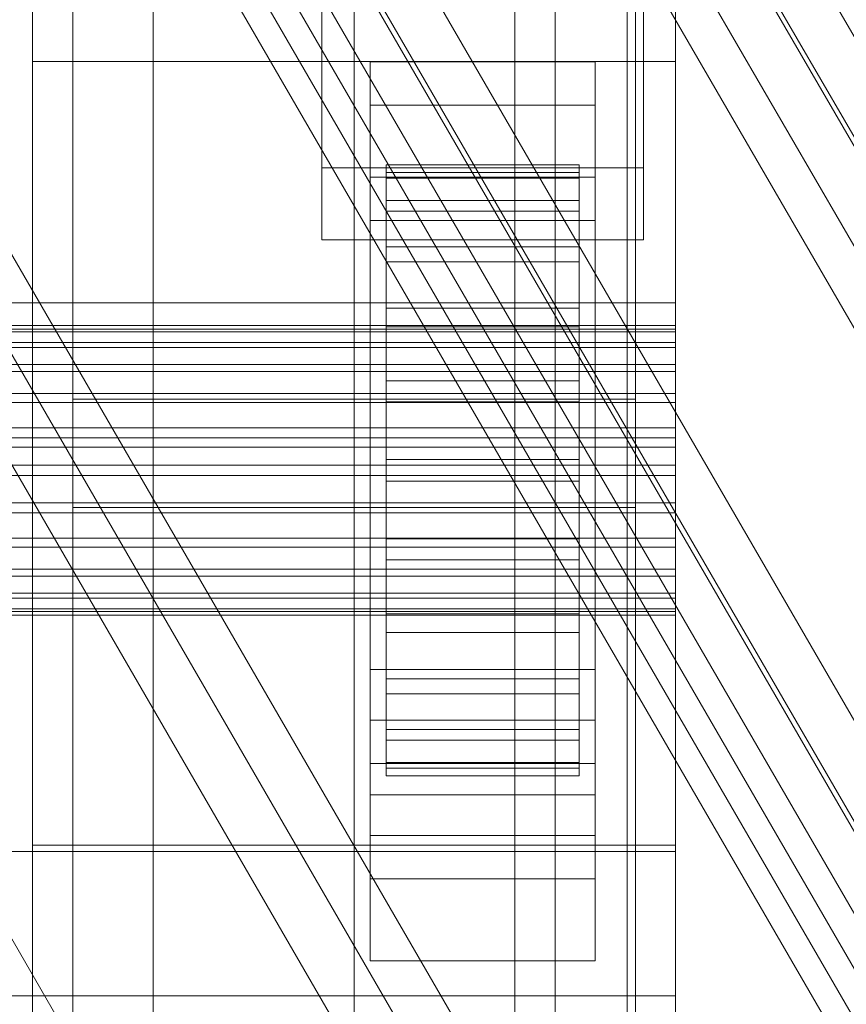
# Model space of a CAD drawing. Header units: millimetres. Extents: x -2233 to 61924, y -68080 to 6847.
# Tile 330 of 656: x 1459 to 1511, y -34735 to -34674. Entities that reach past the tile are written whole.
import ezdxf

# ---------------------------------------------------------------- set-up
doc = ezdxf.new("R2010")
doc.units = ezdxf.units.MM
for name, color, linetype, lineweight in [('COTAS_P', 1, 'Continuous', 0), ('frontal_C03', 7, 'Continuous', 0), ('frontal_C10', 7, 'Continuous', 0)]:
    doc.layers.add(name, color=color, linetype=linetype, lineweight=lineweight)
doc.dimstyles.new('R19_100', dxfattribs={"dimtxt": 250, "dimasz": 150, "dimexe": 150, "dimexo": 80, "dimgap": 100, "dimtad": 1, "dimtih": 1, "dimtoh": 1, "dimdsep": 46, "dimcen": 0.09, "dimadec": 0, "dimazin": 0, "dimtfac": 1, "dimtdec": 4, "dimtofl": 0, "dimtmove": 0, "dimatfit": 3, "dimfxl": 1, "dimtolj": 1, "dimtzin": 0, "dimarcsym": 0})

# ---------------------------------------------------------------- blocks, each defined once
blk = doc.blocks.new('DIM_R27_48')
at = {"layer": 'COTAS_P'}
for p, q in [((-1750, -34600), (-1600, -34555)), ((2600, -34600), (2450, -34555)), ((-1750, -35500), (-1750, -34600)), ((-1750, -34600), (2600, -34600)), ((-1750, -34600), (-1600, -34645)), ((2600, -34600), (2450, -34645)), ((2600, -35500), (2600, -34600))]:
    blk.add_line(p, q, dxfattribs=at)
blk.add_text('4350 P', height=250, dxfattribs=at).set_placement((425, -34500))
blk = doc.blocks.new('DIM_R27_50')
at = {"layer": 'COTAS_P'}
for p, q in [((1705.784, -34504.945), (1551.897, -34475.895)), ((-194.216, -34704.945), (1705.784, -34504.945)), ((1705.784, -34504.945), (1561.319, -34565.401)), ((1800, -35400), (1705.784, -34504.945)), ((-194.216, -34704.945), (-49.751, -34644.49)), ((-100, -35600), (-194.216, -34704.945)), ((-194.216, -34704.945), (-40.33, -34733.995))]:
    blk.add_line(p, q, dxfattribs=at)
blk.add_text('1910.5 P', height=250, rotation=6.00901, dxfattribs=at).set_placement((745.315, -34505.495))

msp = doc.modelspace()

# ---------------------------------------------------------------- linework, layer by layer
at = {"layer": 'frontal_C03'}
for p, q in [((1500, -32314.944), (1500, -34875.113)), ((1500, -34879.011), (1500, -32318.841)), ((1490, -35975), (1490, -32996.942)), ((1497, -35975), (1497, -32996.942)), ((1490, -35975), (1490, -33266.434)), ((1497, -35975), (1497, -33266.434)), ((1490, -35975), (1490, -33805.417)), ((1497, -35975), (1497, -33805.417)), ((1467.5, -34957.413), (1467.5, -34362.453)), ((1492.5, -34362.453), (1492.5, -34957.413)), ((1462.5, -34697.731), (1462.5, -34372.263)), ((1497.5, -34372.263), (1497.5, -34697.731)), ((1462.5, -34704.469), (1462.5, -34379)), ((1497.5, -34704.469), (1497.5, -34379)), ((1467.5, -34983.77), (1467.5, -34388.81)), ((1492.5, -34983.77), (1492.5, -34388.81)), ((1460, -34676.738), (1460, -34407.247)), ((1500, -34407.247), (1500, -34676.738)), ((1490, -35975), (1490, -34411.773)), ((1497, -35975), (1497, -34411.773)), ((1460, -34725.461), (1460, -34455.97)), ((1500, -34725.461), (1500, -34455.97)), ((1480, -34466.384), (1480, -34813.291)), ((1480, -34822.274), (1480, -34475.367)), ((1478, -34683.342), (1478, -34622.536)), ((1498, -34622.536), (1498, -34683.342)), ((1460, -34895.125), (1460, -34625.634)), ((1500, -34625.634), (1500, -34895.125)), ((1478, -34627.028), (1478, -34687.834)), ((1498, -34687.834), (1498, -34627.028)), ((1462.5, -34967.223), (1462.5, -34641.754)), ((1497.5, -34641.754), (1497.5, -34967.223)), ((1462.5, -34973.96), (1462.5, -34648.492)), ((1497.5, -34973.96), (1497.5, -34648.492)), ((1460, -34934.104), (1460, -34664.612)), ((1500, -34934.104), (1500, -34664.612)), ((1500, -34676.738), (1460, -34676.738)), ((1460, -34676.738), (1460, -34725.461)), ((1460, -34946.23), (1460, -34676.738)), ((1481, -34679.445), (1481, -34676.75)), ((1481, -34676.75), (1495, -34676.75)), ((1481, -34717.677), (1481, -34676.75)), ((1495, -34676.75), (1495, -34679.445)), ((1495, -34676.75), (1495, -34717.677)), ((1500, -34725.461), (1500, -34676.738)), ((1500, -34676.738), (1500, -34946.23)), ((1495, -34679.445), (1481, -34679.445)), ((1481, -34679.445), (1481, -34720.372)), ((1495, -34720.372), (1495, -34679.445)), ((1482, -34693.159), (1482, -34683.166)), ((1482, -34683.166), (1482, -34683.986)), ((1482, -34683.166), (1494, -34683.166)), ((1482, -34683.639), (1482, -34683.166)), ((1494, -34683.986), (1494, -34683.166)), ((1494, -34683.166), (1494, -34693.159)), ((1494, -34683.166), (1494, -34683.639)), ((1498, -34683.342), (1478, -34683.342)), ((1478, -34683.342), (1478, -34687.834)), ((1482, -34693.384), (1482, -34683.639)), ((1482, -34683.639), (1494, -34683.639)), ((1482, -34685.374), (1482, -34683.639)), ((1494, -34683.639), (1494, -34693.384)), ((1494, -34683.639), (1494, -34685.374)), ((1498, -34687.834), (1498, -34683.342)), ((1481, -34686.631), (1481, -34683.936)), ((1481, -34683.936), (1495, -34683.936)), ((1481, -34724.863), (1481, -34683.936)), ((1482, -34693.548), (1482, -34683.986)), ((1482, -34683.986), (1482, -34686.045)), ((1482, -34683.986), (1494, -34683.986)), ((1494, -34686.045), (1494, -34683.986)), ((1494, -34683.986), (1494, -34693.548)), ((1495, -34683.936), (1495, -34686.631)), ((1495, -34683.936), (1495, -34724.863)), ((1482, -34694.206), (1482, -34685.374)), ((1482, -34685.374), (1494, -34685.374)), ((1482, -34688.253), (1482, -34685.374)), ((1494, -34685.374), (1494, -34694.206)), ((1494, -34685.374), (1494, -34688.253)), ((1482, -34694.523), (1482, -34686.045)), ((1482, -34686.045), (1482, -34689.201)), ((1482, -34686.045), (1494, -34686.045)), ((1494, -34689.201), (1494, -34686.045)), ((1494, -34686.045), (1494, -34694.523)), ((1495, -34686.631), (1481, -34686.631)), ((1481, -34686.631), (1481, -34727.558)), ((1495, -34727.558), (1495, -34686.631)), ((1478, -34687.834), (1498, -34687.834)), ((1482, -34695.569), (1482, -34688.253)), ((1482, -34688.253), (1494, -34688.253)), ((1482, -34692.079), (1482, -34688.253)), ((1494, -34688.253), (1494, -34695.569)), ((1494, -34688.253), (1494, -34692.079)), ((1482, -34696.018), (1482, -34689.201)), ((1482, -34689.201), (1482, -34693.24)), ((1482, -34689.201), (1494, -34689.201)), ((1494, -34693.24), (1494, -34689.201)), ((1494, -34689.201), (1494, -34696.018)), ((-1500, -34691.736), (1500, -34691.736)), ((1500, -34691.736), (1500, -34700.719)), ((1500, -34691.736), (1500, -34725.842)), ((1482, -34697.382), (1482, -34692.079)), ((1482, -34692.079), (1494, -34692.079)), ((1482, -34696.592), (1482, -34692.079)), ((1494, -34692.079), (1494, -34697.382)), ((1494, -34692.079), (1494, -34696.592)), ((-1500, -34693.159), (1500, -34693.159)), ((-1500, -34693.384), (1500, -34693.384)), ((-1500, -34693.548), (1500, -34693.548)), ((1482, -34693.548), (1482, -34693.159)), ((1494, -34693.159), (1482, -34693.159)), ((1482, -34693.159), (1482, -34693.384)), ((1482, -34697.932), (1482, -34693.24)), ((1482, -34693.24), (1482, -34697.887)), ((1482, -34693.24), (1494, -34693.24)), ((1494, -34693.384), (1482, -34693.384)), ((1482, -34693.384), (1482, -34694.206)), ((1482, -34694.523), (1482, -34693.548)), ((1494, -34693.548), (1482, -34693.548)), ((1494, -34693.159), (1494, -34693.548)), ((1494, -34693.384), (1494, -34693.159)), ((1494, -34697.887), (1494, -34693.24)), ((1494, -34693.24), (1494, -34697.932)), ((1494, -34694.206), (1494, -34693.384)), ((1494, -34693.548), (1494, -34694.523)), ((1500, -34693.548), (1500, -34693.159)), ((1500, -34693.159), (1500, -34693.384)), ((1500, -34693.384), (1500, -34694.206)), ((1500, -34694.523), (1500, -34693.548)), ((-1500, -34694.206), (1500, -34694.206)), ((-1500, -34694.523), (1500, -34694.523)), ((1494, -34694.206), (1482, -34694.206)), ((1482, -34694.206), (1482, -34695.569)), ((1482, -34696.018), (1482, -34694.523)), ((1494, -34694.523), (1482, -34694.523)), ((1494, -34695.569), (1494, -34694.206)), ((1494, -34694.523), (1494, -34696.018)), ((1500, -34694.206), (1500, -34695.569)), ((1500, -34696.018), (1500, -34694.523)), ((-1500, -34695.569), (1500, -34695.569)), ((-1500, -34696.018), (1500, -34696.018)), ((1494, -34695.569), (1482, -34695.569)), ((1482, -34695.569), (1482, -34697.382)), ((1482, -34697.932), (1482, -34696.018)), ((1494, -34696.018), (1482, -34696.018)), ((1494, -34697.382), (1494, -34695.569)), ((1494, -34696.018), (1494, -34697.932)), ((1500, -34695.569), (1500, -34697.382)), ((1500, -34697.932), (1500, -34696.018)), ((1482, -34699.519), (1482, -34696.592)), ((1482, -34696.592), (1494, -34696.592)), ((1482, -34701.483), (1482, -34696.592)), ((1494, -34696.592), (1494, -34699.519)), ((1494, -34696.592), (1494, -34701.483)), ((-1500, -34697.382), (1500, -34697.382)), ((1497.5, -34697.731), (1462.5, -34697.731)), ((1462.5, -34697.731), (1462.5, -34704.469)), ((1494, -34697.382), (1482, -34697.382)), ((1482, -34697.382), (1482, -34699.519)), ((1494, -34699.519), (1494, -34697.382)), ((1497.5, -34704.469), (1497.5, -34697.731)), ((1500, -34697.382), (1500, -34699.519)), ((-1500, -34697.932), (1500, -34697.932)), ((1482, -34697.887), (1482, -34700.133)), ((1494, -34697.887), (1482, -34697.887)), ((1482, -34697.887), (1482, -34702.824)), ((1482, -34700.133), (1482, -34697.932)), ((1494, -34697.932), (1482, -34697.932)), ((1494, -34700.133), (1494, -34697.887)), ((1494, -34702.824), (1494, -34697.887)), ((1494, -34697.932), (1494, -34700.133)), ((1500, -34700.133), (1500, -34697.932)), ((-1500, -34699.519), (1500, -34699.519)), ((1494, -34699.519), (1482, -34699.519)), ((1482, -34699.519), (1482, -34701.836)), ((1494, -34701.836), (1494, -34699.519)), ((1500, -34699.519), (1500, -34701.836)), ((1500, -34700.133), (-1500, -34700.133)), ((1482, -34700.133), (1494, -34700.133)), ((1482, -34702.471), (1482, -34700.133)), ((1494, -34700.133), (1494, -34702.471)), ((1500, -34702.471), (1500, -34700.133)), ((1500, -34700.719), (-1500, -34700.719)), ((1500, -34734.825), (1500, -34700.719)), ((1482, -34701.836), (1482, -34701.483)), ((1482, -34701.483), (1494, -34701.483)), ((1482, -34706.421), (1482, -34701.483)), ((1494, -34701.483), (1494, -34701.836)), ((1494, -34701.483), (1494, -34706.421)), ((-1500, -34701.836), (1500, -34701.836)), ((1494, -34701.836), (1482, -34701.836)), ((1482, -34701.836), (1482, -34704.175)), ((1494, -34704.175), (1494, -34701.836)), ((1500, -34701.836), (1500, -34704.175)), ((-1500, -34702.471), (1500, -34702.471)), ((1482, -34704.789), (1482, -34702.471)), ((1482, -34702.471), (1482, -34702.824)), ((1494, -34702.471), (1482, -34702.471)), ((1494, -34702.824), (1494, -34702.471)), ((1494, -34702.471), (1494, -34704.789)), ((1500, -34704.789), (1500, -34702.471)), ((1482, -34702.824), (1482, -34707.716)), ((1482, -34702.824), (1494, -34702.824)), ((1494, -34707.716), (1494, -34702.824)), ((-1500, -34704.175), (1500, -34704.175)), ((1462.5, -34704.469), (1497.5, -34704.469)), ((1482, -34704.175), (1482, -34706.421)), ((1494, -34704.175), (1482, -34704.175)), ((1482, -34704.175), (1482, -34706.376)), ((1494, -34706.421), (1494, -34704.175)), ((1494, -34706.376), (1494, -34704.175)), ((1500, -34704.175), (1500, -34706.376)), ((-1500, -34704.789), (1500, -34704.789)), ((1482, -34706.926), (1482, -34704.789)), ((1482, -34704.789), (1482, -34707.716)), ((1494, -34704.789), (1482, -34704.789)), ((1494, -34707.716), (1494, -34704.789)), ((1494, -34704.789), (1494, -34706.926)), ((1500, -34706.926), (1500, -34704.789)), ((-1500, -34706.376), (1500, -34706.376)), ((1482, -34706.376), (1482, -34711.067)), ((1494, -34706.376), (1482, -34706.376)), ((1482, -34706.376), (1482, -34708.289)), ((1482, -34706.421), (1494, -34706.421)), ((1482, -34711.067), (1482, -34706.421)), ((1494, -34711.067), (1494, -34706.376)), ((1494, -34708.289), (1494, -34706.376)), ((1494, -34706.421), (1494, -34711.067)), ((1500, -34706.376), (1500, -34708.289)), ((-1500, -34706.926), (1500, -34706.926)), ((1482, -34708.738), (1482, -34706.926)), ((1482, -34706.926), (1482, -34712.229)), ((1494, -34706.926), (1482, -34706.926)), ((1494, -34712.229), (1494, -34706.926)), ((1494, -34706.926), (1494, -34708.738)), ((1500, -34708.738), (1500, -34706.926)), ((1482, -34707.716), (1482, -34712.229)), ((1482, -34707.716), (1494, -34707.716)), ((1494, -34712.229), (1494, -34707.716)), ((-1500, -34708.289), (1500, -34708.289)), ((-1500, -34708.738), (1500, -34708.738)), ((1482, -34708.289), (1482, -34715.106)), ((1494, -34708.289), (1482, -34708.289)), ((1482, -34708.289), (1482, -34709.784)), ((1482, -34710.102), (1482, -34708.738)), ((1482, -34708.738), (1482, -34716.055)), ((1494, -34708.738), (1482, -34708.738)), ((1494, -34715.106), (1494, -34708.289)), ((1494, -34709.784), (1494, -34708.289)), ((1494, -34716.055), (1494, -34708.738)), ((1494, -34708.738), (1494, -34710.102)), ((1500, -34708.289), (1500, -34709.784)), ((1500, -34710.102), (1500, -34708.738)), ((-1500, -34709.784), (1500, -34709.784)), ((-1500, -34710.102), (1500, -34710.102)), ((1482, -34709.784), (1482, -34718.263)), ((1494, -34709.784), (1482, -34709.784)), ((1482, -34709.784), (1482, -34710.76)), ((1482, -34710.924), (1482, -34710.102)), ((1482, -34710.102), (1482, -34718.933)), ((1494, -34710.102), (1482, -34710.102)), ((1494, -34718.263), (1494, -34709.784)), ((1494, -34710.76), (1494, -34709.784)), ((1494, -34718.933), (1494, -34710.102)), ((1494, -34710.102), (1494, -34710.924)), ((1500, -34709.784), (1500, -34710.76)), ((1500, -34710.924), (1500, -34710.102)), ((-1500, -34710.76), (1500, -34710.76)), ((-1500, -34710.924), (1500, -34710.924)), ((-1500, -34711.148), (1500, -34711.148)), ((1482, -34710.76), (1482, -34720.322)), ((1494, -34710.76), (1482, -34710.76)), ((1482, -34710.76), (1482, -34711.148)), ((1482, -34711.148), (1482, -34710.924)), ((1482, -34710.924), (1482, -34720.669)), ((1494, -34710.924), (1482, -34710.924)), ((1482, -34711.067), (1494, -34711.067)), ((1482, -34715.106), (1482, -34711.067)), ((1482, -34711.148), (1482, -34721.142)), ((1494, -34711.148), (1482, -34711.148)), ((1494, -34720.322), (1494, -34710.76)), ((1494, -34711.148), (1494, -34710.76)), ((1494, -34720.669), (1494, -34710.924)), ((1494, -34710.924), (1494, -34711.148)), ((1494, -34711.067), (1494, -34715.106)), ((1494, -34721.142), (1494, -34711.148)), ((1500, -34710.76), (1500, -34711.148)), ((1500, -34711.148), (1500, -34710.924)), ((1482, -34712.229), (1482, -34716.055)), ((1482, -34712.229), (1494, -34712.229)), ((1494, -34716.055), (1494, -34712.229)), ((1481, -34724.859), (1481, -34714.529)), ((1481, -34714.529), (1495, -34714.529)), ((1481, -34722.324), (1481, -34714.529)), ((1495, -34714.529), (1495, -34724.859)), ((1495, -34714.529), (1495, -34722.324)), ((1482, -34715.106), (1494, -34715.106)), ((1482, -34718.263), (1482, -34715.106)), ((1494, -34715.106), (1494, -34718.263)), ((1482, -34716.055), (1482, -34718.933)), ((1482, -34716.055), (1494, -34716.055)), ((1494, -34718.933), (1494, -34716.055)), ((1495, -34717.677), (1481, -34717.677)), ((1481, -34717.677), (1481, -34720.372)), ((1495, -34720.372), (1495, -34717.677)), ((1482, -34718.263), (1494, -34718.263)), ((1482, -34720.322), (1482, -34718.263)), ((1494, -34718.263), (1494, -34720.322)), ((1482, -34718.933), (1482, -34720.669)), ((1482, -34718.933), (1494, -34718.933)), ((1494, -34720.669), (1494, -34718.933)), ((1481, -34720.372), (1495, -34720.372)), ((1482, -34720.322), (1494, -34720.322)), ((1482, -34721.142), (1482, -34720.322)), ((1494, -34720.322), (1494, -34721.142)), ((1482, -34720.669), (1482, -34721.142)), ((1482, -34720.669), (1494, -34720.669)), ((1494, -34721.142), (1494, -34720.669)), ((1482, -34721.142), (1494, -34721.142)), ((1495, -34722.324), (1481, -34722.324)), ((1481, -34722.324), (1481, -34732.655)), ((1495, -34732.655), (1495, -34722.324)), ((1481, -34724.859), (1481, -34732.655)), ((1495, -34724.863), (1481, -34724.863)), ((1481, -34724.863), (1481, -34727.558)), ((1495, -34732.655), (1495, -34724.859)), ((1495, -34727.558), (1495, -34724.863)), ((1500, -34725.842), (-1500, -34725.842)), ((1460, -34725.461), (1500, -34725.461)), ((1460, -34994.953), (1460, -34725.461)), ((1500, -34994.953), (1500, -34725.461)), ((1500, -34734.825), (1500, -34725.842)), ((1481, -34727.558), (1495, -34727.558)), ((1481, -34732.655), (1495, -34732.655)), ((-1500, -34734.825), (1500, -34734.825))]:
    msp.add_line(p, q, dxfattribs=at)
at = {"layer": 'frontal_C10'}
for p, q in [((663.367, -33231.698), (2094.387, -35698.973)), ((2097.346, -35698.973), (666.326, -33231.698)), ((2100.335, -35749.009), (650.335, -33249.009)), ((650.201, -33251.895), (2100.201, -35751.895)), ((2092.818, -35732.647), (661.798, -33265.371)), ((664.757, -33265.371), (2095.777, -35732.647)), ((2089.129, -35732.806), (661.272, -33270.984)), ((661.138, -33273.871), (2088.994, -35735.692)), ((685.579, -33294.38), (2157.723, -35832.559)), ((706.294, -33294.38), (2178.437, -35832.559)), ((2182.383, -35832.559), (710.239, -33294.38)), ((2157.454, -35838.331), (685.31, -33300.153)), ((709.97, -33300.153), (2182.114, -35838.331)), ((681.096, -33390.59), (2153.24, -35928.768)), ((2177.9, -35928.768), (705.756, -33390.59)), ((2173.685, -35934.541), (701.541, -33396.363)), ((705.487, -33396.363), (2177.631, -35934.541))]:
    msp.add_line(p, q, dxfattribs=at)

# ---------------------------------------------------------------- dimensions: what is measured, and where the dimension line sits
at = {"layer": 'COTAS_P'}
for p1, p2, picture, middle in [((-100, -35600), (1800, -35400), 'DIM_R27_50', (755.784, -34604.945)), ((-1750, -35500), (2600, -35500), 'DIM_R27_48', (425, -34600))]:
    dim = msp.add_aligned_dim(p1=p1, p2=p2, distance=900, text='<> P', dimstyle='R19_100', dxfattribs=at)
    dim.commit()
    dim.dimension.update_dxf_attribs({"geometry": picture, "text_midpoint": middle})

doc.saveas('drawing.dxf')
